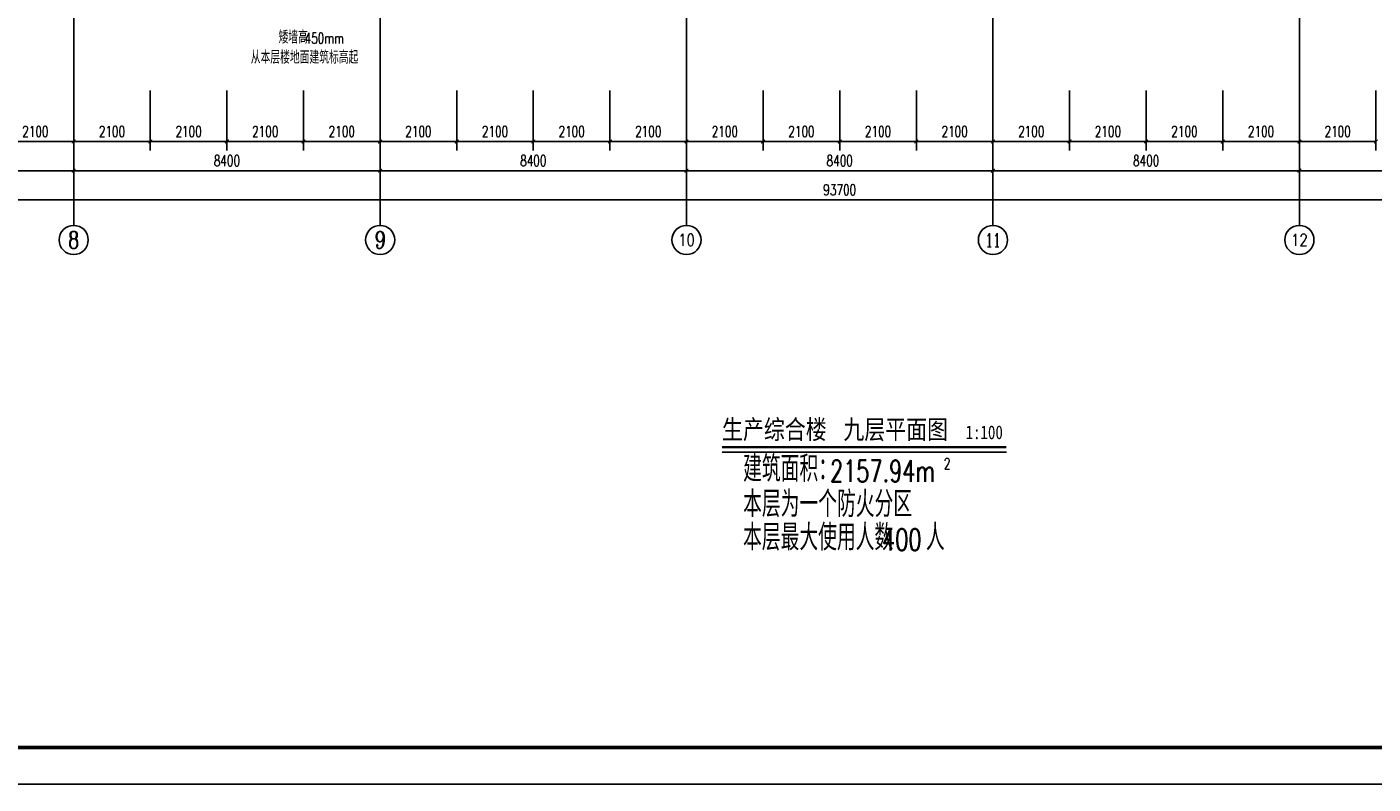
# Model space of a CAD drawing. Extents: x 797781 to 1255204, y 21234 to 1024248.
# Tile 600 of 656: x 920426 to 957328, y 643157 to 663924. Entities that reach past the tile are written whole.
import ezdxf
from ezdxf.enums import TextEntityAlignment as Align

# ---------------------------------------------------------------- set-up
doc = ezdxf.new("R2010")
doc.units = 0
doc.header["$LTSCALE"] = 1000
doc.header["$MEASUREMENT"] = 0
doc.linetypes.add('230303生产综合楼-平面图_t8$0$DOTE', pattern=[2.42, 2, -0.2, 0.02, -0.2])
for name, color, linetype in [('230303生产综合楼-平面图_t8$0$AXIS', 3, 'Continuous'), ('230303生产综合楼-平面图_t8$0$AXIS_TEXT', 7, 'Continuous'), ('230303生产综合楼-平面图_t8$0$DIM_SYMB', 3, 'Continuous'), ('230303生产综合楼-平面图_t8$0$DOTE', 1, '230303生产综合楼-平面图_t8$0$DOTE'), ('230303生产综合楼-平面图_t8$0$PUB_TEXT', 7, 'Continuous'), ('230303生产综合楼-平面图_t8$0$PUB_TITLE', 4, 'Continuous'), ('AXIS_TEXT', 7, 'Continuous'), ('DIM_SYMB', 3, 'Continuous'), ('PUB_TEXT', 7, 'Continuous')]:
    doc.layers.add(name, color=color, linetype=linetype)
doc.styles.add('230303生产综合楼-平面图_t8$0$-黑体', font='simhei.ttf', dxfattribs={"width": 0.8})
doc.styles.add('230303生产综合楼-平面图_t8$0$_TCH_AXIS', font='COMPLEX', dxfattribs={"bigfont": 'GBCBIG'})
doc.styles.add('230303生产综合楼-平面图_t8$0$_TCH_DIM', font='SIMPLEX', dxfattribs={"bigfont": 'GBCBIG'})
doc.styles.add('230303生产综合楼-平面图_T8$0$_TCH_DIM_T3', font='SIMPLEX', dxfattribs={"width": 0.705882, "bigfont": 'GBCBIG'})
doc.styles.add('_TCH_DIM', font='SIMPLEX', dxfattribs={"bigfont": 'GBCBIG'})
doc.styles.add('COMPLEX', font='COMPLEX')
doc.dimstyles.new('230303生产综合楼-平面图_T8$0$_TCH_ARCH&&100', dxfattribs={"dimtxt": 297.5, "dimasz": 100, "dimexe": 250, "dimexo": 300, "dimgap": 126.25, "dimtad": 1, "dimdec": 0, "dimzin": 0, "dimdsep": 46, "dimtxsty": '230303生产综合楼-平面图_T8$0$_TCH_DIM_T3', "dimblk": '230303生产综合楼-平面图_t8$0$_ArchTick', "dimcen": 0.09, "dimclrt": 7, "dimazin": 2, "dimtfac": 1, "dimtdec": 0, "dimtix": 1, "dimtmove": 2, "dimatfit": 3, "dimfxl": 1, "dimtolj": 1, "dimtzin": 0, "dimarcsym": 0})

# ---------------------------------------------------------------- blocks, each defined once
blk = doc.blocks.new('AQ9-10')
at = {"layer": 'DIM_SYMB'}
blk.add_lwpolyline([(1047065, 658872, 0, 0, 0), (1044650, 658872, 0, 0, 0), (1044650, 659900, 80, 0, 0), (1044650, 660200, 0, 0, 0)], format="xyseb", dxfattribs=at)
at = {"layer": 'PUB_TEXT', "style": '_TCH_DIM'}
for s, height, p in [('矮墙高', 357.4, (1045231, 658984)), ('从本层楼地面建筑标高起', 357.45, (1044470, 658432))]:
    blk.add_text(s, height=height, dxfattribs=at).set_placement(p)
at = {"layer": 'PUB_TEXT', "style": '_TCH_DIM', "width": 0.705882}
blk.add_text('450mm', height=297.5, dxfattribs=at).set_placement((1045945, 658984))
blk = doc.blocks.new('230303生产综合楼-平面图_t8$0$_ArchTick')
at = {"color": 0, "linetype": 'ByBlock', "const_width": 0.3}
blk.add_lwpolyline([(-0.5, -0.5), (0.5, 0.5)], dxfattribs=at)
blk = doc.blocks.new('*D5641')
at = {"layer": '230303生产综合楼-平面图_t8$0$AXIS', "color": 0, "lineweight": -2, "transparency": 16777216}
for p, q in [((919608, 662181), (919608, 660531)), ((921708, 662181), (921708, 660531)), ((919608, 660781), (921708, 660781))]:
    blk.add_line(p, q, dxfattribs=at)
at = {"layer": 'Defpoints', "color": 0, "transparency": 16777216}
for p in [(919608, 662481), (921708, 662481), (921708, 660781)]:
    blk.add_point(p, dxfattribs=at)
at = {"layer": '230303生产综合楼-平面图_t8$0$AXIS', "color": 0, "lineweight": -2, "transparency": 16777216, "xscale": 100, "yscale": 100, "zscale": 100, "rotation": 180}
blk.add_blockref('230303生产综合楼-平面图_t8$0$_ArchTick', (919608, 660781), dxfattribs=at)
at = {"layer": '230303生产综合楼-平面图_t8$0$AXIS', "color": 0, "lineweight": -2, "transparency": 16777216, "xscale": 100, "yscale": 100, "zscale": 100}
blk.add_blockref('230303生产综合楼-平面图_t8$0$_ArchTick', (921708, 660781), dxfattribs=at)
at = {"layer": '230303生产综合楼-平面图_t8$0$AXIS', "color": 7, "transparency": 16777216, "insert": (920658, 661056), "char_height": 297.5, "attachment_point": 5, "style": '230303生产综合楼-平面图_T8$0$_TCH_DIM_T3'}
blk.add_mtext('\\A1;2100', dxfattribs=at)
blk = doc.blocks.new('*D5642')
at = {"layer": '230303生产综合楼-平面图_t8$0$AXIS', "color": 0, "lineweight": -2, "transparency": 16777216}
for p, q in [((921708, 662181), (921708, 660531)), ((923808, 662181), (923808, 660531)), ((921708, 660781), (923808, 660781))]:
    blk.add_line(p, q, dxfattribs=at)
at = {"layer": 'Defpoints', "color": 0, "transparency": 16777216}
for p in [(921708, 662481), (923808, 662481), (923808, 660781)]:
    blk.add_point(p, dxfattribs=at)
at = {"layer": '230303生产综合楼-平面图_t8$0$AXIS', "color": 0, "lineweight": -2, "transparency": 16777216, "xscale": 100, "yscale": 100, "zscale": 100, "rotation": 180}
blk.add_blockref('230303生产综合楼-平面图_t8$0$_ArchTick', (921708, 660781), dxfattribs=at)
at = {"layer": '230303生产综合楼-平面图_t8$0$AXIS', "color": 0, "lineweight": -2, "transparency": 16777216, "xscale": 100, "yscale": 100, "zscale": 100}
blk.add_blockref('230303生产综合楼-平面图_t8$0$_ArchTick', (923808, 660781), dxfattribs=at)
at = {"layer": '230303生产综合楼-平面图_t8$0$AXIS', "color": 7, "transparency": 16777216, "insert": (922758, 661056), "char_height": 297.5, "attachment_point": 5, "style": '230303生产综合楼-平面图_T8$0$_TCH_DIM_T3'}
blk.add_mtext('\\A1;2100', dxfattribs=at)
blk = doc.blocks.new('*D5643')
at = {"layer": '230303生产综合楼-平面图_t8$0$AXIS', "color": 0, "lineweight": -2, "transparency": 16777216}
for p, q in [((923808, 662181), (923808, 660531)), ((925908, 662181), (925908, 660531)), ((923808, 660781), (925908, 660781))]:
    blk.add_line(p, q, dxfattribs=at)
at = {"layer": 'Defpoints', "color": 0, "transparency": 16777216}
for p in [(923808, 662481), (925908, 662481), (925908, 660781)]:
    blk.add_point(p, dxfattribs=at)
at = {"layer": '230303生产综合楼-平面图_t8$0$AXIS', "color": 0, "lineweight": -2, "transparency": 16777216, "xscale": 100, "yscale": 100, "zscale": 100, "rotation": 180}
blk.add_blockref('230303生产综合楼-平面图_t8$0$_ArchTick', (923808, 660781), dxfattribs=at)
at = {"layer": '230303生产综合楼-平面图_t8$0$AXIS', "color": 0, "lineweight": -2, "transparency": 16777216, "xscale": 100, "yscale": 100, "zscale": 100}
blk.add_blockref('230303生产综合楼-平面图_t8$0$_ArchTick', (925908, 660781), dxfattribs=at)
at = {"layer": '230303生产综合楼-平面图_t8$0$AXIS', "color": 7, "transparency": 16777216, "insert": (924858, 661056), "char_height": 297.5, "attachment_point": 5, "style": '230303生产综合楼-平面图_T8$0$_TCH_DIM_T3'}
blk.add_mtext('\\A1;2100', dxfattribs=at)
blk = doc.blocks.new('*D5644')
at = {"layer": '230303生产综合楼-平面图_t8$0$AXIS', "color": 0, "lineweight": -2, "transparency": 16777216}
for p, q in [((925908, 662181), (925908, 660531)), ((928008, 662181), (928008, 660531)), ((925908, 660781), (928008, 660781))]:
    blk.add_line(p, q, dxfattribs=at)
at = {"layer": 'Defpoints', "color": 0, "transparency": 16777216}
for p in [(925908, 662481), (928008, 662481), (928008, 660781)]:
    blk.add_point(p, dxfattribs=at)
at = {"layer": '230303生产综合楼-平面图_t8$0$AXIS', "color": 0, "lineweight": -2, "transparency": 16777216, "xscale": 100, "yscale": 100, "zscale": 100, "rotation": 180}
blk.add_blockref('230303生产综合楼-平面图_t8$0$_ArchTick', (925908, 660781), dxfattribs=at)
at = {"layer": '230303生产综合楼-平面图_t8$0$AXIS', "color": 0, "lineweight": -2, "transparency": 16777216, "xscale": 100, "yscale": 100, "zscale": 100}
blk.add_blockref('230303生产综合楼-平面图_t8$0$_ArchTick', (928008, 660781), dxfattribs=at)
at = {"layer": '230303生产综合楼-平面图_t8$0$AXIS', "color": 7, "transparency": 16777216, "insert": (926958, 661056), "char_height": 297.5, "attachment_point": 5, "style": '230303生产综合楼-平面图_T8$0$_TCH_DIM_T3'}
blk.add_mtext('\\A1;2100', dxfattribs=at)
blk = doc.blocks.new('*D5645')
at = {"layer": '230303生产综合楼-平面图_t8$0$AXIS', "color": 0, "lineweight": -2, "transparency": 16777216}
for p, q in [((928008, 662181), (928008, 660531)), ((930108, 662181), (930108, 660531)), ((928008, 660781), (930108, 660781))]:
    blk.add_line(p, q, dxfattribs=at)
at = {"layer": 'Defpoints', "color": 0, "transparency": 16777216}
for p in [(928008, 662481), (930108, 662481), (930108, 660781)]:
    blk.add_point(p, dxfattribs=at)
at = {"layer": '230303生产综合楼-平面图_t8$0$AXIS', "color": 0, "lineweight": -2, "transparency": 16777216, "xscale": 100, "yscale": 100, "zscale": 100, "rotation": 180}
blk.add_blockref('230303生产综合楼-平面图_t8$0$_ArchTick', (928008, 660781), dxfattribs=at)
at = {"layer": '230303生产综合楼-平面图_t8$0$AXIS', "color": 0, "lineweight": -2, "transparency": 16777216, "xscale": 100, "yscale": 100, "zscale": 100}
blk.add_blockref('230303生产综合楼-平面图_t8$0$_ArchTick', (930108, 660781), dxfattribs=at)
at = {"layer": '230303生产综合楼-平面图_t8$0$AXIS', "color": 7, "transparency": 16777216, "insert": (929058, 661056), "char_height": 297.5, "attachment_point": 5, "style": '230303生产综合楼-平面图_T8$0$_TCH_DIM_T3'}
blk.add_mtext('\\A1;2100', dxfattribs=at)
blk = doc.blocks.new('*D5646')
at = {"layer": '230303生产综合楼-平面图_t8$0$AXIS', "color": 0, "lineweight": -2, "transparency": 16777216}
for p, q in [((930108, 662181), (930108, 660531)), ((932208, 662181), (932208, 660531)), ((930108, 660781), (932208, 660781))]:
    blk.add_line(p, q, dxfattribs=at)
at = {"layer": 'Defpoints', "color": 0, "transparency": 16777216}
for p in [(930108, 662481), (932208, 662481), (932208, 660781)]:
    blk.add_point(p, dxfattribs=at)
at = {"layer": '230303生产综合楼-平面图_t8$0$AXIS', "color": 0, "lineweight": -2, "transparency": 16777216, "xscale": 100, "yscale": 100, "zscale": 100, "rotation": 180}
blk.add_blockref('230303生产综合楼-平面图_t8$0$_ArchTick', (930108, 660781), dxfattribs=at)
at = {"layer": '230303生产综合楼-平面图_t8$0$AXIS', "color": 0, "lineweight": -2, "transparency": 16777216, "xscale": 100, "yscale": 100, "zscale": 100}
blk.add_blockref('230303生产综合楼-平面图_t8$0$_ArchTick', (932208, 660781), dxfattribs=at)
at = {"layer": '230303生产综合楼-平面图_t8$0$AXIS', "color": 7, "transparency": 16777216, "insert": (931158, 661056), "char_height": 297.5, "attachment_point": 5, "style": '230303生产综合楼-平面图_T8$0$_TCH_DIM_T3'}
blk.add_mtext('\\A1;2100', dxfattribs=at)
blk = doc.blocks.new('*D5647')
at = {"layer": '230303生产综合楼-平面图_t8$0$AXIS', "color": 0, "lineweight": -2, "transparency": 16777216}
for p, q in [((932208, 662181), (932208, 660531)), ((934308, 662181), (934308, 660531)), ((932208, 660781), (934308, 660781))]:
    blk.add_line(p, q, dxfattribs=at)
at = {"layer": 'Defpoints', "color": 0, "transparency": 16777216}
for p in [(932208, 662481), (934308, 662481), (934308, 660781)]:
    blk.add_point(p, dxfattribs=at)
at = {"layer": '230303生产综合楼-平面图_t8$0$AXIS', "color": 0, "lineweight": -2, "transparency": 16777216, "xscale": 100, "yscale": 100, "zscale": 100, "rotation": 180}
blk.add_blockref('230303生产综合楼-平面图_t8$0$_ArchTick', (932208, 660781), dxfattribs=at)
at = {"layer": '230303生产综合楼-平面图_t8$0$AXIS', "color": 0, "lineweight": -2, "transparency": 16777216, "xscale": 100, "yscale": 100, "zscale": 100}
blk.add_blockref('230303生产综合楼-平面图_t8$0$_ArchTick', (934308, 660781), dxfattribs=at)
at = {"layer": '230303生产综合楼-平面图_t8$0$AXIS', "color": 7, "transparency": 16777216, "insert": (933258, 661056), "char_height": 297.5, "attachment_point": 5, "style": '230303生产综合楼-平面图_T8$0$_TCH_DIM_T3'}
blk.add_mtext('\\A1;2100', dxfattribs=at)
blk = doc.blocks.new('*D5648')
at = {"layer": '230303生产综合楼-平面图_t8$0$AXIS', "color": 0, "lineweight": -2, "transparency": 16777216}
for p, q in [((934308, 662181), (934308, 660531)), ((936408, 662181), (936408, 660531)), ((934308, 660781), (936408, 660781))]:
    blk.add_line(p, q, dxfattribs=at)
at = {"layer": 'Defpoints', "color": 0, "transparency": 16777216}
for p in [(934308, 662481), (936408, 662481), (936408, 660781)]:
    blk.add_point(p, dxfattribs=at)
at = {"layer": '230303生产综合楼-平面图_t8$0$AXIS', "color": 0, "lineweight": -2, "transparency": 16777216, "xscale": 100, "yscale": 100, "zscale": 100, "rotation": 180}
blk.add_blockref('230303生产综合楼-平面图_t8$0$_ArchTick', (934308, 660781), dxfattribs=at)
at = {"layer": '230303生产综合楼-平面图_t8$0$AXIS', "color": 0, "lineweight": -2, "transparency": 16777216, "xscale": 100, "yscale": 100, "zscale": 100}
blk.add_blockref('230303生产综合楼-平面图_t8$0$_ArchTick', (936408, 660781), dxfattribs=at)
at = {"layer": '230303生产综合楼-平面图_t8$0$AXIS', "color": 7, "transparency": 16777216, "insert": (935358, 661056), "char_height": 297.5, "attachment_point": 5, "style": '230303生产综合楼-平面图_T8$0$_TCH_DIM_T3'}
blk.add_mtext('\\A1;2100', dxfattribs=at)
blk = doc.blocks.new('*D5649')
at = {"layer": '230303生产综合楼-平面图_t8$0$AXIS', "color": 0, "lineweight": -2, "transparency": 16777216}
for p, q in [((936408, 662181), (936408, 660531)), ((938508, 662181), (938508, 660531)), ((936408, 660781), (938508, 660781))]:
    blk.add_line(p, q, dxfattribs=at)
at = {"layer": 'Defpoints', "color": 0, "transparency": 16777216}
for p in [(936408, 662481), (938508, 662481), (938508, 660781)]:
    blk.add_point(p, dxfattribs=at)
at = {"layer": '230303生产综合楼-平面图_t8$0$AXIS', "color": 0, "lineweight": -2, "transparency": 16777216, "xscale": 100, "yscale": 100, "zscale": 100, "rotation": 180}
blk.add_blockref('230303生产综合楼-平面图_t8$0$_ArchTick', (936408, 660781), dxfattribs=at)
at = {"layer": '230303生产综合楼-平面图_t8$0$AXIS', "color": 0, "lineweight": -2, "transparency": 16777216, "xscale": 100, "yscale": 100, "zscale": 100}
blk.add_blockref('230303生产综合楼-平面图_t8$0$_ArchTick', (938508, 660781), dxfattribs=at)
at = {"layer": '230303生产综合楼-平面图_t8$0$AXIS', "color": 7, "transparency": 16777216, "insert": (937458, 661056), "char_height": 297.5, "attachment_point": 5, "style": '230303生产综合楼-平面图_T8$0$_TCH_DIM_T3'}
blk.add_mtext('\\A1;2100', dxfattribs=at)
blk = doc.blocks.new('*D5650')
at = {"layer": '230303生产综合楼-平面图_t8$0$AXIS', "color": 0, "lineweight": -2, "transparency": 16777216}
for p, q in [((938508, 662181), (938508, 660531)), ((940608, 662181), (940608, 660531)), ((938508, 660781), (940608, 660781))]:
    blk.add_line(p, q, dxfattribs=at)
at = {"layer": 'Defpoints', "color": 0, "transparency": 16777216}
for p in [(938508, 662481), (940608, 662481), (940608, 660781)]:
    blk.add_point(p, dxfattribs=at)
at = {"layer": '230303生产综合楼-平面图_t8$0$AXIS', "color": 0, "lineweight": -2, "transparency": 16777216, "xscale": 100, "yscale": 100, "zscale": 100, "rotation": 180}
blk.add_blockref('230303生产综合楼-平面图_t8$0$_ArchTick', (938508, 660781), dxfattribs=at)
at = {"layer": '230303生产综合楼-平面图_t8$0$AXIS', "color": 0, "lineweight": -2, "transparency": 16777216, "xscale": 100, "yscale": 100, "zscale": 100}
blk.add_blockref('230303生产综合楼-平面图_t8$0$_ArchTick', (940608, 660781), dxfattribs=at)
at = {"layer": '230303生产综合楼-平面图_t8$0$AXIS', "color": 7, "transparency": 16777216, "insert": (939558, 661056), "char_height": 297.5, "attachment_point": 5, "style": '230303生产综合楼-平面图_T8$0$_TCH_DIM_T3'}
blk.add_mtext('\\A1;2100', dxfattribs=at)
blk = doc.blocks.new('*D5651')
at = {"layer": '230303生产综合楼-平面图_t8$0$AXIS', "color": 0, "lineweight": -2, "transparency": 16777216}
for p, q in [((940608, 662181), (940608, 660531)), ((942708, 662181), (942708, 660531)), ((940608, 660781), (942708, 660781))]:
    blk.add_line(p, q, dxfattribs=at)
at = {"layer": 'Defpoints', "color": 0, "transparency": 16777216}
for p in [(940608, 662481), (942708, 662481), (942708, 660781)]:
    blk.add_point(p, dxfattribs=at)
at = {"layer": '230303生产综合楼-平面图_t8$0$AXIS', "color": 0, "lineweight": -2, "transparency": 16777216, "xscale": 100, "yscale": 100, "zscale": 100, "rotation": 180}
blk.add_blockref('230303生产综合楼-平面图_t8$0$_ArchTick', (940608, 660781), dxfattribs=at)
at = {"layer": '230303生产综合楼-平面图_t8$0$AXIS', "color": 0, "lineweight": -2, "transparency": 16777216, "xscale": 100, "yscale": 100, "zscale": 100}
blk.add_blockref('230303生产综合楼-平面图_t8$0$_ArchTick', (942708, 660781), dxfattribs=at)
at = {"layer": '230303生产综合楼-平面图_t8$0$AXIS', "color": 7, "transparency": 16777216, "insert": (941658, 661056), "char_height": 297.5, "attachment_point": 5, "style": '230303生产综合楼-平面图_T8$0$_TCH_DIM_T3'}
blk.add_mtext('\\A1;2100', dxfattribs=at)
blk = doc.blocks.new('*D5652')
at = {"layer": '230303生产综合楼-平面图_t8$0$AXIS', "color": 0, "lineweight": -2, "transparency": 16777216}
for p, q in [((942708, 662181), (942708, 660531)), ((944808, 662181), (944808, 660531)), ((942708, 660781), (944808, 660781))]:
    blk.add_line(p, q, dxfattribs=at)
at = {"layer": 'Defpoints', "color": 0, "transparency": 16777216}
for p in [(942708, 662481), (944808, 662481), (944808, 660781)]:
    blk.add_point(p, dxfattribs=at)
at = {"layer": '230303生产综合楼-平面图_t8$0$AXIS', "color": 0, "lineweight": -2, "transparency": 16777216, "xscale": 100, "yscale": 100, "zscale": 100, "rotation": 180}
blk.add_blockref('230303生产综合楼-平面图_t8$0$_ArchTick', (942708, 660781), dxfattribs=at)
at = {"layer": '230303生产综合楼-平面图_t8$0$AXIS', "color": 0, "lineweight": -2, "transparency": 16777216, "xscale": 100, "yscale": 100, "zscale": 100}
blk.add_blockref('230303生产综合楼-平面图_t8$0$_ArchTick', (944808, 660781), dxfattribs=at)
at = {"layer": '230303生产综合楼-平面图_t8$0$AXIS', "color": 7, "transparency": 16777216, "insert": (943758, 661056), "char_height": 297.5, "attachment_point": 5, "style": '230303生产综合楼-平面图_T8$0$_TCH_DIM_T3'}
blk.add_mtext('\\A1;2100', dxfattribs=at)
blk = doc.blocks.new('*D5653')
at = {"layer": '230303生产综合楼-平面图_t8$0$AXIS', "color": 0, "lineweight": -2, "transparency": 16777216}
for p, q in [((944808, 662181), (944808, 660531)), ((946908, 662181), (946908, 660531)), ((944808, 660781), (946908, 660781))]:
    blk.add_line(p, q, dxfattribs=at)
at = {"layer": 'Defpoints', "color": 0, "transparency": 16777216}
for p in [(944808, 662481), (946908, 662481), (946908, 660781)]:
    blk.add_point(p, dxfattribs=at)
at = {"layer": '230303生产综合楼-平面图_t8$0$AXIS', "color": 0, "lineweight": -2, "transparency": 16777216, "xscale": 100, "yscale": 100, "zscale": 100, "rotation": 180}
blk.add_blockref('230303生产综合楼-平面图_t8$0$_ArchTick', (944808, 660781), dxfattribs=at)
at = {"layer": '230303生产综合楼-平面图_t8$0$AXIS', "color": 0, "lineweight": -2, "transparency": 16777216, "xscale": 100, "yscale": 100, "zscale": 100}
blk.add_blockref('230303生产综合楼-平面图_t8$0$_ArchTick', (946908, 660781), dxfattribs=at)
at = {"layer": '230303生产综合楼-平面图_t8$0$AXIS', "color": 7, "transparency": 16777216, "insert": (945858, 661056), "char_height": 297.5, "attachment_point": 5, "style": '230303生产综合楼-平面图_T8$0$_TCH_DIM_T3'}
blk.add_mtext('\\A1;2100', dxfattribs=at)
blk = doc.blocks.new('*D5654')
at = {"layer": '230303生产综合楼-平面图_t8$0$AXIS', "color": 0, "lineweight": -2, "transparency": 16777216}
for p, q in [((946908, 662181), (946908, 660531)), ((949008, 662181), (949008, 660531)), ((946908, 660781), (949008, 660781))]:
    blk.add_line(p, q, dxfattribs=at)
at = {"layer": 'Defpoints', "color": 0, "transparency": 16777216}
for p in [(946908, 662481), (949008, 662481), (949008, 660781)]:
    blk.add_point(p, dxfattribs=at)
at = {"layer": '230303生产综合楼-平面图_t8$0$AXIS', "color": 0, "lineweight": -2, "transparency": 16777216, "xscale": 100, "yscale": 100, "zscale": 100, "rotation": 180}
blk.add_blockref('230303生产综合楼-平面图_t8$0$_ArchTick', (946908, 660781), dxfattribs=at)
at = {"layer": '230303生产综合楼-平面图_t8$0$AXIS', "color": 0, "lineweight": -2, "transparency": 16777216, "xscale": 100, "yscale": 100, "zscale": 100}
blk.add_blockref('230303生产综合楼-平面图_t8$0$_ArchTick', (949008, 660781), dxfattribs=at)
at = {"layer": '230303生产综合楼-平面图_t8$0$AXIS', "color": 7, "transparency": 16777216, "insert": (947958, 661056), "char_height": 297.5, "attachment_point": 5, "style": '230303生产综合楼-平面图_T8$0$_TCH_DIM_T3'}
blk.add_mtext('\\A1;2100', dxfattribs=at)
blk = doc.blocks.new('*D5655')
at = {"layer": '230303生产综合楼-平面图_t8$0$AXIS', "color": 0, "lineweight": -2, "transparency": 16777216}
for p, q in [((949008, 662181), (949008, 660531)), ((951108, 662181), (951108, 660531)), ((949008, 660781), (951108, 660781))]:
    blk.add_line(p, q, dxfattribs=at)
at = {"layer": 'Defpoints', "color": 0, "transparency": 16777216}
for p in [(949008, 662481), (951108, 662481), (951108, 660781)]:
    blk.add_point(p, dxfattribs=at)
at = {"layer": '230303生产综合楼-平面图_t8$0$AXIS', "color": 0, "lineweight": -2, "transparency": 16777216, "xscale": 100, "yscale": 100, "zscale": 100, "rotation": 180}
blk.add_blockref('230303生产综合楼-平面图_t8$0$_ArchTick', (949008, 660781), dxfattribs=at)
at = {"layer": '230303生产综合楼-平面图_t8$0$AXIS', "color": 0, "lineweight": -2, "transparency": 16777216, "xscale": 100, "yscale": 100, "zscale": 100}
blk.add_blockref('230303生产综合楼-平面图_t8$0$_ArchTick', (951108, 660781), dxfattribs=at)
at = {"layer": '230303生产综合楼-平面图_t8$0$AXIS', "color": 7, "transparency": 16777216, "insert": (950058, 661056), "char_height": 297.5, "attachment_point": 5, "style": '230303生产综合楼-平面图_T8$0$_TCH_DIM_T3'}
blk.add_mtext('\\A1;2100', dxfattribs=at)
blk = doc.blocks.new('*D5656')
at = {"layer": '230303生产综合楼-平面图_t8$0$AXIS', "color": 0, "lineweight": -2, "transparency": 16777216}
for p, q in [((951108, 662181), (951108, 660531)), ((953208, 662181), (953208, 660531)), ((951108, 660781), (953208, 660781))]:
    blk.add_line(p, q, dxfattribs=at)
at = {"layer": 'Defpoints', "color": 0, "transparency": 16777216}
for p in [(951108, 662481), (953208, 662481), (953208, 660781)]:
    blk.add_point(p, dxfattribs=at)
at = {"layer": '230303生产综合楼-平面图_t8$0$AXIS', "color": 0, "lineweight": -2, "transparency": 16777216, "xscale": 100, "yscale": 100, "zscale": 100, "rotation": 180}
blk.add_blockref('230303生产综合楼-平面图_t8$0$_ArchTick', (951108, 660781), dxfattribs=at)
at = {"layer": '230303生产综合楼-平面图_t8$0$AXIS', "color": 0, "lineweight": -2, "transparency": 16777216, "xscale": 100, "yscale": 100, "zscale": 100}
blk.add_blockref('230303生产综合楼-平面图_t8$0$_ArchTick', (953208, 660781), dxfattribs=at)
at = {"layer": '230303生产综合楼-平面图_t8$0$AXIS', "color": 7, "transparency": 16777216, "insert": (952158, 661056), "char_height": 297.5, "attachment_point": 5, "style": '230303生产综合楼-平面图_T8$0$_TCH_DIM_T3'}
blk.add_mtext('\\A1;2100', dxfattribs=at)
blk = doc.blocks.new('*D5657')
at = {"layer": '230303生产综合楼-平面图_t8$0$AXIS', "color": 0, "lineweight": -2, "transparency": 16777216}
for p, q in [((953208, 662181), (953208, 660531)), ((955308, 662181), (955308, 660531)), ((953208, 660781), (955308, 660781))]:
    blk.add_line(p, q, dxfattribs=at)
at = {"layer": 'Defpoints', "color": 0, "transparency": 16777216}
for p in [(953208, 662481), (955308, 662481), (955308, 660781)]:
    blk.add_point(p, dxfattribs=at)
at = {"layer": '230303生产综合楼-平面图_t8$0$AXIS', "color": 0, "lineweight": -2, "transparency": 16777216, "xscale": 100, "yscale": 100, "zscale": 100, "rotation": 180}
blk.add_blockref('230303生产综合楼-平面图_t8$0$_ArchTick', (953208, 660781), dxfattribs=at)
at = {"layer": '230303生产综合楼-平面图_t8$0$AXIS', "color": 0, "lineweight": -2, "transparency": 16777216, "xscale": 100, "yscale": 100, "zscale": 100}
blk.add_blockref('230303生产综合楼-平面图_t8$0$_ArchTick', (955308, 660781), dxfattribs=at)
at = {"layer": '230303生产综合楼-平面图_t8$0$AXIS', "color": 7, "transparency": 16777216, "insert": (954258, 661056), "char_height": 297.5, "attachment_point": 5, "style": '230303生产综合楼-平面图_T8$0$_TCH_DIM_T3'}
blk.add_mtext('\\A1;2100', dxfattribs=at)
blk = doc.blocks.new('*D5658')
at = {"layer": '230303生产综合楼-平面图_t8$0$AXIS', "color": 0, "lineweight": -2, "transparency": 16777216}
for p, q in [((955308, 662181), (955308, 660531)), ((957408, 662181), (957408, 660531)), ((955308, 660781), (957408, 660781))]:
    blk.add_line(p, q, dxfattribs=at)
at = {"layer": 'Defpoints', "color": 0, "transparency": 16777216}
for p in [(955308, 662481), (957408, 662481), (957408, 660781)]:
    blk.add_point(p, dxfattribs=at)
at = {"layer": '230303生产综合楼-平面图_t8$0$AXIS', "color": 0, "lineweight": -2, "transparency": 16777216, "xscale": 100, "yscale": 100, "zscale": 100, "rotation": 180}
blk.add_blockref('230303生产综合楼-平面图_t8$0$_ArchTick', (955308, 660781), dxfattribs=at)
at = {"layer": '230303生产综合楼-平面图_t8$0$AXIS', "color": 0, "lineweight": -2, "transparency": 16777216, "xscale": 100, "yscale": 100, "zscale": 100}
blk.add_blockref('230303生产综合楼-平面图_t8$0$_ArchTick', (957408, 660781), dxfattribs=at)
at = {"layer": '230303生产综合楼-平面图_t8$0$AXIS', "color": 7, "transparency": 16777216, "insert": (956358, 661056), "char_height": 297.5, "attachment_point": 5, "style": '230303生产综合楼-平面图_T8$0$_TCH_DIM_T3'}
blk.add_mtext('\\A1;2100', dxfattribs=at)
blk = doc.blocks.new('*D6075')
at = {"layer": '230303生产综合楼-平面图_t8$0$AXIS', "color": 0, "lineweight": -2, "transparency": 16777216}
for p, q in [((913308, 662181), (913308, 659731)), ((921708, 662181), (921708, 659731)), ((913308, 659981), (921708, 659981))]:
    blk.add_line(p, q, dxfattribs=at)
at = {"layer": 'Defpoints', "color": 0, "transparency": 16777216}
for p in [(913308, 662481), (921708, 662481), (921708, 659981)]:
    blk.add_point(p, dxfattribs=at)
at = {"layer": '230303生产综合楼-平面图_t8$0$AXIS', "color": 0, "lineweight": -2, "transparency": 16777216, "xscale": 100, "yscale": 100, "zscale": 100, "rotation": 180}
blk.add_blockref('230303生产综合楼-平面图_t8$0$_ArchTick', (913308, 659981), dxfattribs=at)
at = {"layer": '230303生产综合楼-平面图_t8$0$AXIS', "color": 0, "lineweight": -2, "transparency": 16777216, "xscale": 100, "yscale": 100, "zscale": 100}
blk.add_blockref('230303生产综合楼-平面图_t8$0$_ArchTick', (921708, 659981), dxfattribs=at)
at = {"layer": '230303生产综合楼-平面图_t8$0$AXIS', "color": 7, "transparency": 16777216, "insert": (917508, 660256), "char_height": 297.5, "attachment_point": 5, "style": '230303生产综合楼-平面图_T8$0$_TCH_DIM_T3'}
blk.add_mtext('\\A1;8400', dxfattribs=at)
blk = doc.blocks.new('*D6076')
at = {"layer": '230303生产综合楼-平面图_t8$0$AXIS', "color": 0, "lineweight": -2, "transparency": 16777216}
for p, q in [((921708, 662181), (921708, 659731)), ((930108, 662181), (930108, 659731)), ((921708, 659981), (930108, 659981))]:
    blk.add_line(p, q, dxfattribs=at)
at = {"layer": 'Defpoints', "color": 0, "transparency": 16777216}
for p in [(921708, 662481), (930108, 662481), (930108, 659981)]:
    blk.add_point(p, dxfattribs=at)
at = {"layer": '230303生产综合楼-平面图_t8$0$AXIS', "color": 0, "lineweight": -2, "transparency": 16777216, "xscale": 100, "yscale": 100, "zscale": 100, "rotation": 180}
blk.add_blockref('230303生产综合楼-平面图_t8$0$_ArchTick', (921708, 659981), dxfattribs=at)
at = {"layer": '230303生产综合楼-平面图_t8$0$AXIS', "color": 0, "lineweight": -2, "transparency": 16777216, "xscale": 100, "yscale": 100, "zscale": 100}
blk.add_blockref('230303生产综合楼-平面图_t8$0$_ArchTick', (930108, 659981), dxfattribs=at)
at = {"layer": '230303生产综合楼-平面图_t8$0$AXIS', "color": 7, "transparency": 16777216, "insert": (925908, 660256), "char_height": 297.5, "attachment_point": 5, "style": '230303生产综合楼-平面图_T8$0$_TCH_DIM_T3'}
blk.add_mtext('\\A1;8400', dxfattribs=at)
blk = doc.blocks.new('*D6077')
at = {"layer": '230303生产综合楼-平面图_t8$0$AXIS', "color": 0, "lineweight": -2, "transparency": 16777216}
for p, q in [((930108, 662181), (930108, 659731)), ((938508, 662181), (938508, 659731)), ((930108, 659981), (938508, 659981))]:
    blk.add_line(p, q, dxfattribs=at)
at = {"layer": 'Defpoints', "color": 0, "transparency": 16777216}
for p in [(930108, 662481), (938508, 662481), (938508, 659981)]:
    blk.add_point(p, dxfattribs=at)
at = {"layer": '230303生产综合楼-平面图_t8$0$AXIS', "color": 0, "lineweight": -2, "transparency": 16777216, "xscale": 100, "yscale": 100, "zscale": 100, "rotation": 180}
blk.add_blockref('230303生产综合楼-平面图_t8$0$_ArchTick', (930108, 659981), dxfattribs=at)
at = {"layer": '230303生产综合楼-平面图_t8$0$AXIS', "color": 0, "lineweight": -2, "transparency": 16777216, "xscale": 100, "yscale": 100, "zscale": 100}
blk.add_blockref('230303生产综合楼-平面图_t8$0$_ArchTick', (938508, 659981), dxfattribs=at)
at = {"layer": '230303生产综合楼-平面图_t8$0$AXIS', "color": 7, "transparency": 16777216, "insert": (934308, 660256), "char_height": 297.5, "attachment_point": 5, "style": '230303生产综合楼-平面图_T8$0$_TCH_DIM_T3'}
blk.add_mtext('\\A1;8400', dxfattribs=at)
blk = doc.blocks.new('*D6078')
at = {"layer": '230303生产综合楼-平面图_t8$0$AXIS', "color": 0, "lineweight": -2, "transparency": 16777216}
for p, q in [((938508, 662181), (938508, 659731)), ((946908, 662181), (946908, 659731)), ((938508, 659981), (946908, 659981))]:
    blk.add_line(p, q, dxfattribs=at)
at = {"layer": 'Defpoints', "color": 0, "transparency": 16777216}
for p in [(938508, 662481), (946908, 662481), (946908, 659981)]:
    blk.add_point(p, dxfattribs=at)
at = {"layer": '230303生产综合楼-平面图_t8$0$AXIS', "color": 0, "lineweight": -2, "transparency": 16777216, "xscale": 100, "yscale": 100, "zscale": 100, "rotation": 180}
blk.add_blockref('230303生产综合楼-平面图_t8$0$_ArchTick', (938508, 659981), dxfattribs=at)
at = {"layer": '230303生产综合楼-平面图_t8$0$AXIS', "color": 0, "lineweight": -2, "transparency": 16777216, "xscale": 100, "yscale": 100, "zscale": 100}
blk.add_blockref('230303生产综合楼-平面图_t8$0$_ArchTick', (946908, 659981), dxfattribs=at)
at = {"layer": '230303生产综合楼-平面图_t8$0$AXIS', "color": 7, "transparency": 16777216, "insert": (942708, 660256), "char_height": 297.5, "attachment_point": 5, "style": '230303生产综合楼-平面图_T8$0$_TCH_DIM_T3'}
blk.add_mtext('\\A1;8400', dxfattribs=at)
blk = doc.blocks.new('*D6079')
at = {"layer": '230303生产综合楼-平面图_t8$0$AXIS', "color": 0, "lineweight": -2, "transparency": 16777216}
for p, q in [((946908, 662181), (946908, 659731)), ((955308, 662181), (955308, 659731)), ((946908, 659981), (955308, 659981))]:
    blk.add_line(p, q, dxfattribs=at)
at = {"layer": 'Defpoints', "color": 0, "transparency": 16777216}
for p in [(946908, 662481), (955308, 662481), (955308, 659981)]:
    blk.add_point(p, dxfattribs=at)
at = {"layer": '230303生产综合楼-平面图_t8$0$AXIS', "color": 0, "lineweight": -2, "transparency": 16777216, "xscale": 100, "yscale": 100, "zscale": 100, "rotation": 180}
blk.add_blockref('230303生产综合楼-平面图_t8$0$_ArchTick', (946908, 659981), dxfattribs=at)
at = {"layer": '230303生产综合楼-平面图_t8$0$AXIS', "color": 0, "lineweight": -2, "transparency": 16777216, "xscale": 100, "yscale": 100, "zscale": 100}
blk.add_blockref('230303生产综合楼-平面图_t8$0$_ArchTick', (955308, 659981), dxfattribs=at)
at = {"layer": '230303生产综合楼-平面图_t8$0$AXIS', "color": 7, "transparency": 16777216, "insert": (951108, 660256), "char_height": 297.5, "attachment_point": 5, "style": '230303生产综合楼-平面图_T8$0$_TCH_DIM_T3'}
blk.add_mtext('\\A1;8400', dxfattribs=at)
blk = doc.blocks.new('*D6080')
at = {"layer": '230303生产综合楼-平面图_t8$0$AXIS', "color": 0, "lineweight": -2, "transparency": 16777216}
for p, q in [((955308, 662181), (955308, 659731)), ((963708, 662181), (963708, 659731)), ((955308, 659981), (963708, 659981))]:
    blk.add_line(p, q, dxfattribs=at)
at = {"layer": 'Defpoints', "color": 0, "transparency": 16777216}
for p in [(955308, 662481), (963708, 662481), (963708, 659981)]:
    blk.add_point(p, dxfattribs=at)
at = {"layer": '230303生产综合楼-平面图_t8$0$AXIS', "color": 0, "lineweight": -2, "transparency": 16777216, "xscale": 100, "yscale": 100, "zscale": 100, "rotation": 180}
blk.add_blockref('230303生产综合楼-平面图_t8$0$_ArchTick', (955308, 659981), dxfattribs=at)
at = {"layer": '230303生产综合楼-平面图_t8$0$AXIS', "color": 0, "lineweight": -2, "transparency": 16777216, "xscale": 100, "yscale": 100, "zscale": 100}
blk.add_blockref('230303生产综合楼-平面图_t8$0$_ArchTick', (963708, 659981), dxfattribs=at)
at = {"layer": '230303生产综合楼-平面图_t8$0$AXIS', "color": 7, "transparency": 16777216, "insert": (959508, 660256), "char_height": 297.5, "attachment_point": 5, "style": '230303生产综合楼-平面图_T8$0$_TCH_DIM_T3'}
blk.add_mtext('\\A1;8400', dxfattribs=at)
blk = doc.blocks.new('*D6085')
at = {"layer": '230303生产综合楼-平面图_t8$0$AXIS', "color": 0, "lineweight": -2, "transparency": 16777216}
for p, q in [((895858, 662181), (895858, 658931)), ((989558, 662181), (989558, 658931)), ((895858, 659181), (989558, 659181))]:
    blk.add_line(p, q, dxfattribs=at)
at = {"layer": 'Defpoints', "color": 0, "transparency": 16777216}
for p in [(895858, 662481), (989558, 662481), (989558, 659181)]:
    blk.add_point(p, dxfattribs=at)
at = {"layer": '230303生产综合楼-平面图_t8$0$AXIS', "color": 0, "lineweight": -2, "transparency": 16777216, "xscale": 100, "yscale": 100, "zscale": 100, "rotation": 180}
blk.add_blockref('230303生产综合楼-平面图_t8$0$_ArchTick', (895858, 659181), dxfattribs=at)
at = {"layer": '230303生产综合楼-平面图_t8$0$AXIS', "color": 0, "lineweight": -2, "transparency": 16777216, "xscale": 100, "yscale": 100, "zscale": 100}
blk.add_blockref('230303生产综合楼-平面图_t8$0$_ArchTick', (989558, 659181), dxfattribs=at)
at = {"layer": '230303生产综合楼-平面图_t8$0$AXIS', "color": 7, "transparency": 16777216, "insert": (942708, 659456), "char_height": 297.5, "attachment_point": 5, "style": '230303生产综合楼-平面图_T8$0$_TCH_DIM_T3'}
blk.add_mtext('\\A1;93700', dxfattribs=at)
blk = doc.blocks.new('_AXISO')
blk.add_circle((0, 0), 0.5)
at = {"layer": 'AXIS_TEXT', "style": 'COMPLEX', "width": 1.041667}
blk.add_attdef('A', text='', height=0.56, dxfattribs=at).set_placement((-0.25, -0.28), (0.25, -0.28), align=Align.FIT)

msp = doc.modelspace()

# ---------------------------------------------------------------- linework, layer by layer
at = {"layer": '230303生产综合楼-平面图_t8$0$AXIS'}
for p, q in [((921708, 662481.1), (921708, 658481.1)), ((930108, 662481.1), (930108, 658481.1)), ((938508, 662481.1), (938508, 658481.1)), ((946908, 662481.1), (946908, 658481.1)), ((955308, 662481.1), (955308, 658481.1))]:
    msp.add_line(p, q, dxfattribs=at)
at = {"layer": '230303生产综合楼-平面图_t8$0$DIM_SYMB', "const_width": 70}
msp.add_lwpolyline([(939480.4, 652398.1), (947278.4, 652398.1)], dxfattribs=at)
at = {"layer": '230303生产综合楼-平面图_t8$0$DIM_SYMB'}
msp.add_lwpolyline([(939480.4, 652258.1), (947278.4, 652258.1)], dxfattribs=at)
at = {"layer": '230303生产综合楼-平面图_t8$0$DOTE'}
for p, q in [((921708, 662481.1), (921708, 690481.1)), ((930108, 662481.1), (930108, 690481.1)), ((938508, 662481.1), (938508, 690481.1)), ((946908, 662481.1), (946908, 690481.1)), ((955308, 662481.1), (955308, 690481.1))]:
    msp.add_line(p, q, dxfattribs=at)
at = {"layer": '230303生产综合楼-平面图_t8$0$PUB_TITLE'}
msp.add_lwpolyline([(881593.5, 643157.1), (1007693.5, 643157.1), (1007693.5, 702557.1), (881593.5, 702557.1)], close=True, dxfattribs=at)
at = {"layer": '230303生产综合楼-平面图_t8$0$PUB_TITLE', "const_width": 100}
msp.add_lwpolyline([(884093.5, 644157.1), (1006693.5, 644157.1), (1006693.5, 701557.1), (884093.5, 701557.1)], close=True, dxfattribs=at)

# ---------------------------------------------------------------- block references
msp.add_blockref('AQ9-10', (-117908.2, 4481.2))
at = {"layer": '230303生产综合楼-平面图_t8$0$AXIS'}
ref = msp.add_blockref('_AXISO', (921708, 658081.1), dxfattribs=dict(at, xscale=800, yscale=800, zscale=800))
ref.add_attrib('A', '8', dxfattribs={"layer": '230303生产综合楼-平面图_t8$0$AXIS_TEXT', "ltscale": 2, "height": 465.9, "style": '230303生产综合楼-平面图_t8$0$_TCH_AXIS'}).set_placement((921552.7, 657848.1), (921863.3, 657848.1), align=Align.FIT)
ref = msp.add_blockref('_AXISO', (930108, 658081.1), dxfattribs=dict(at, xscale=800, yscale=800, zscale=800))
ref.add_attrib('A', '9', dxfattribs={"layer": '230303生产综合楼-平面图_t8$0$AXIS_TEXT', "ltscale": 2, "height": 465.9, "style": '230303生产综合楼-平面图_t8$0$_TCH_AXIS'}).set_placement((929952.7, 657848.1), (930263.3, 657848.1), align=Align.FIT)
ref = msp.add_blockref('_AXISO', (938508, 658081.1), dxfattribs=dict(at, xscale=800, yscale=800, zscale=800))
ref.add_attrib('A', '10', dxfattribs={"layer": '230303生产综合楼-平面图_t8$0$AXIS_TEXT', "ltscale": 2, "height": 328.45, "style": '230303生产综合楼-平面图_t8$0$_TCH_AXIS'}).set_placement((938281.2, 657916.9), (938734.8, 657916.9), align=Align.FIT)
ref = msp.add_blockref('_AXISO', (946908, 658081.1), dxfattribs=dict(at, xscale=800, yscale=800, zscale=800))
ref.add_attrib('A', '11', dxfattribs={"layer": '230303生产综合楼-平面图_t8$0$AXIS_TEXT', "ltscale": 2, "height": 368.76, "style": '230303生产综合楼-平面图_t8$0$_TCH_AXIS'}).set_placement((946697.3, 657896.7), (947118.7, 657896.7), align=Align.FIT)
ref = msp.add_blockref('_AXISO', (955308, 658081.1), dxfattribs=dict(at, xscale=800, yscale=800, zscale=800))
ref.add_attrib('A', '12', dxfattribs={"layer": '230303生产综合楼-平面图_t8$0$AXIS_TEXT', "ltscale": 2, "height": 328.45, "style": '230303生产综合楼-平面图_t8$0$_TCH_AXIS'}).set_placement((955081.2, 657916.9), (955534.8, 657916.9), align=Align.FIT)

# ---------------------------------------------------------------- texts
at = {"layer": '230303生产综合楼-平面图_t8$0$PUB_TEXT', "style": '230303生产综合楼-平面图_t8$0$_TCH_DIM'}
for s, height, p in [('建筑面积：', 714.89, (940058.9, 651448)), ('本层为一个防火分区', 714.89, (940058.9, 650479.9)), ('本层最大使用人数', 714.89, (940056.7, 649566.5)), ('人', 714.9, (945069.5, 649566.5))]:
    msp.add_text(s, height=height, dxfattribs=at).set_placement(p)
at = {"layer": '230303生产综合楼-平面图_t8$0$PUB_TEXT', "style": '230303生产综合楼-平面图_t8$0$_TCH_DIM', "width": 0.705882}
for s, height, p in [('2', 297.5, (945561.9, 651798)), ('2157.94m', 595, (942441.9, 651448)), ('400', 595, (943869.5, 649566.5))]:
    msp.add_text(s, height=height, dxfattribs=at).set_placement(p)
at = {"layer": 'PUB_TEXT', "style": '230303生产综合楼-平面图_t8$0$-黑体', "width": 0.8}
for s, height, p in [('生产综合楼', 525.74, (939480.4, 652620.8)), ('九层平面图', 525.74, (942807.4, 652620.8)), ('1:100', 375.53, (946157.3, 652617.9))]:
    msp.add_text(s, height=height, dxfattribs=at).set_placement(p)

# ---------------------------------------------------------------- dimensions: what is measured, and where the dimension line sits
at = {"layer": '230303生产综合楼-平面图_t8$0$AXIS'}
for p1, p2, distance, picture, middle in [((895858, 662481.1), (989558, 662481.1), -3300, '*D6085', (942708, 659456.1)), ((913308, 662481.1), (921708, 662481.1), -2500, '*D6075', (917508, 660256.1)), ((919608, 662481.1), (921708, 662481.1), -1700, '*D5641', (920658, 661056.1)), ((921708, 662481.1), (923808, 662481.1), -1700, '*D5642', (922758, 661056.1)), ((921708, 662481.1), (930108, 662481.1), -2500, '*D6076', (925908, 660256.1)), ((923808, 662481.1), (925908, 662481.1), -1700, '*D5643', (924858, 661056.1)), ((925908, 662481.1), (928008, 662481.1), -1700, '*D5644', (926958, 661056.1)), ((928008, 662481.1), (930108, 662481.1), -1700, '*D5645', (929058, 661056.1)), ((930108, 662481.1), (932208, 662481.1), -1700, '*D5646', (931158, 661056.1)), ((930108, 662481.1), (938508, 662481.1), -2500, '*D6077', (934308, 660256.1)), ((932208, 662481.1), (934308, 662481.1), -1700, '*D5647', (933258, 661056.1)), ((934308, 662481.1), (936408, 662481.1), -1700, '*D5648', (935358, 661056.1)), ((936408, 662481.1), (938508, 662481.1), -1700, '*D5649', (937458, 661056.1)), ((938508, 662481.1), (940608, 662481.1), -1700, '*D5650', (939558, 661056.1)), ((938508, 662481.1), (946908, 662481.1), -2500, '*D6078', (942708, 660256.1)), ((940608, 662481.1), (942708, 662481.1), -1700, '*D5651', (941658, 661056.1)), ((942708, 662481.1), (944808, 662481.1), -1700, '*D5652', (943758, 661056.1)), ((944808, 662481.1), (946908, 662481.1), -1700, '*D5653', (945858, 661056.1)), ((946908, 662481.1), (949008, 662481.1), -1700, '*D5654', (947958, 661056.1)), ((946908, 662481.1), (955308, 662481.1), -2500, '*D6079', (951108, 660256.1)), ((949008, 662481.1), (951108, 662481.1), -1700, '*D5655', (950058, 661056.1)), ((951108, 662481.1), (953208, 662481.1), -1700, '*D5656', (952158, 661056.1)), ((953208, 662481.1), (955308, 662481.1), -1700, '*D5657', (954258, 661056.1)), ((955308, 662481.1), (957408, 662481.1), -1700, '*D5658', (956358, 661056.1)), ((955308, 662481.1), (963708, 662481.1), -2500, '*D6080', (959508, 660256.1))]:
    dim = msp.add_aligned_dim(p1=p1, p2=p2, distance=distance, dimstyle='230303生产综合楼-平面图_T8$0$_TCH_ARCH&&100', dxfattribs=at)
    dim.commit()
    dim.dimension.update_dxf_attribs({"geometry": picture, "text_midpoint": middle})

doc.saveas('drawing.dxf')
